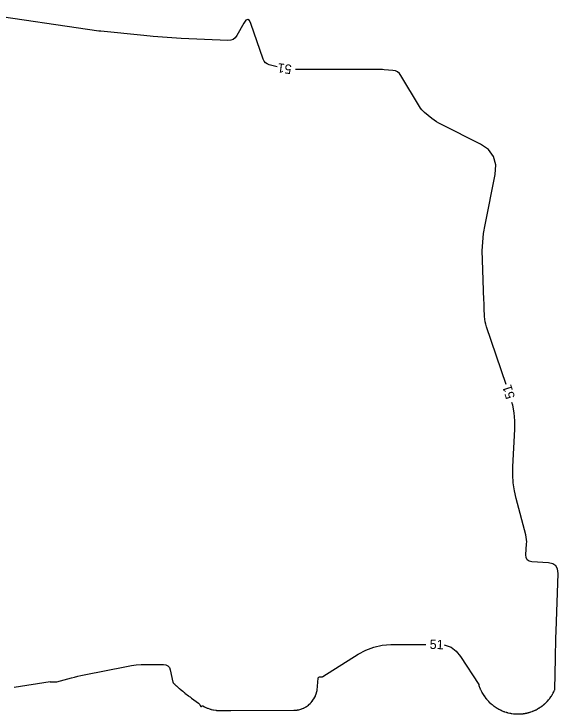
# Model space of a CAD drawing. Extents: x 2384780 to 2405861, y 547869 to 573706.
# Drawn here: x 2396830.2 to 2396946.7, y 552792 to 552941.8 of the extents above; entities that cross this region are included whole.
import ezdxf

# ---------------------------------------------------------------- set-up
doc = ezdxf.new("R2010")
doc.units = 0
doc.layers.add('Old_Level_60', color=7, linetype='Continuous')

msp = doc.modelspace()

# ---------------------------------------------------------------- linework, layer by layer
at = {"layer": 'Old_Level_60'}
for points in [[(2396886.5635, 552930.5155), (2396884.888, 552930.96825), (2396884.44225, 552931.14275), (2396884.077, 552931.403), (2396883.79175, 552931.7495), (2396883.587, 552932.18225), (2396880.96575, 552939.75525), (2396880.64175, 552940.425), (2396880.28025, 552940.6705), (2396879.88125, 552940.49225), (2396879.44475, 552939.88975), (2396877.9575, 552937.22925), (2396877.597, 552936.734), (2396877.153, 552936.389), (2396876.62575, 552936.19425), (2396876.015, 552936.1495), (2396866.0265, 552936.613), (2396864.02725, 552936.72025), (2396862.03, 552936.85625), (2396860.035, 552937.02125), (2396858.042, 552937.21475), (2396848.831, 552938.1765), (2396848.789, 552938.18), (2396848.74675, 552938.182), (2396848.70475, 552938.182), (2396848.6625, 552938.1805), (2396848.525, 552938.1725), (2396848.4955, 552938.1715), (2396848.466, 552938.172), (2396848.4365, 552938.174), (2396848.40725, 552938.1775), (2396823.1035, 552941.82375)], [(2396935.603, 552862.49625), (2396931.41, 552874.87375), (2396931.24925, 552875.41), (2396931.128, 552875.95375), (2396931.046, 552876.505), (2396931.00375, 552877.06325), (2396930.92975, 552878.89925), (2396930.91375, 552879.29275), (2396930.898, 552879.68625), (2396930.882, 552880.07975), (2396930.86625, 552880.47325), (2396930.51275, 552889.2415), (2396930.4925, 552891.116), (2396930.584, 552892.98175), (2396930.78675, 552894.83875), (2396931.101, 552896.687), (2396933.2685, 552907.487), (2396933.4055, 552909.559), (2396932.9245, 552911.32975), (2396931.82575, 552912.799), (2396930.10875, 552913.967), (2396921.75525, 552918.16225), (2396921.214, 552918.4525), (2396920.69075, 552918.77025), (2396920.1855, 552919.116), (2396919.69825, 552919.4895), (2396918.1355, 552920.75525), (2396917.815, 552921.03875), (2396917.52275, 552921.347), (2396917.25925, 552921.67975), (2396917.024, 552922.0375), (2396913.066, 552928.66525), (2396912.74225, 552929.0955), (2396912.35, 552929.41625), (2396911.8895, 552929.62725), (2396911.36075, 552929.729), (2396909.52175, 552929.88175), (2396909.1275, 552929.9105), (2396908.73275, 552929.93125), (2396908.33775, 552929.944), (2396907.9425, 552929.9485), (2396890.5095, 552929.977)], [(2396942.56675, 552793.225), (2396942.6, 552793.244), (2396942.633, 552793.26375), (2396942.6655, 552793.284), (2396942.69775, 552793.305), (2396942.90675, 552793.44275), (2396942.95125, 552793.4725), (2396942.99575, 552793.5025), (2396943.04, 552793.533), (2396943.08375, 552793.56375), (2396943.23125, 552793.668), (2396943.2625, 552793.69075), (2396943.29375, 552793.71375), (2396943.3245, 552793.737), (2396943.355, 552793.76075), (2396943.5505, 552793.916), (2396943.59225, 552793.94925), (2396943.6335, 552793.98325), (2396943.67425, 552794.01775), (2396943.71475, 552794.05275), (2396943.85075, 552794.1715), (2396943.87975, 552794.19725), (2396943.90825, 552794.223), (2396943.93675, 552794.24925), (2396943.965, 552794.27575), (2396944.147, 552794.4475), (2396944.1855, 552794.4845), (2396944.2235, 552794.5225), (2396944.261, 552794.56075), (2396944.29775, 552794.59975), (2396944.4195, 552794.731), (2396944.4455, 552794.75925), (2396944.47125, 552794.7875), (2396944.497, 552794.816), (2396944.5225, 552794.8445), (2396944.69075, 552795.03325), (2396944.72625, 552795.074), (2396944.76075, 552795.11525), (2396944.79425, 552795.15725), (2396944.82725, 552795.2), (2396944.93275, 552795.3405), (2396944.9555, 552795.37075), (2396944.978, 552795.401), (2396945.00075, 552795.43125), (2396945.02325, 552795.4615), (2396945.17575, 552795.667), (2396945.208, 552795.7115), (2396945.23925, 552795.7565), (2396945.26975, 552795.80225), (2396945.299, 552795.8485), (2396945.4245, 552796.052), (2396945.4515, 552796.0955), (2396945.47825, 552796.13925), (2396945.50475, 552796.183), (2396945.53125, 552796.227), (2396945.62025, 552796.375), (2396945.639, 552796.40675), (2396945.65725, 552796.439), (2396945.67475, 552796.4715), (2396945.6915, 552796.5045), (2396945.8185, 552796.75775), (2396945.84125, 552796.8035), (2396945.86375, 552796.8495), (2396945.88575, 552796.8955), (2396945.90775, 552796.94175), (2396945.97825, 552797.09325), (2396945.99175, 552797.126), (2396946.0015, 552797.15975), (2396946.0075, 552797.19425), (2396946.01, 552797.2295), (2396946.1505, 552803.9505), (2396946.18275, 552805.3905), (2396946.21925, 552806.8305), (2396946.26, 552808.2705), (2396946.30525, 552809.71025), (2396946.71275, 552822.107), (2396946.61125, 552823.04225), (2396946.2365, 552823.73025), (2396945.589, 552824.171), (2396944.6685, 552824.3645), (2396941.144, 552824.598), (2396940.53425, 552824.72675), (2396940.11325, 552825.01975), (2396939.88075, 552825.477), (2396939.837, 552826.09875), (2396940.002, 552828.39775), (2396940.017, 552828.8885), (2396939.9915, 552829.37525), (2396939.9255, 552829.8585), (2396939.81875, 552830.33775), (2396937.748, 552838.1195), (2396937.371, 552839.794), (2396937.12725, 552841.4825), (2396937.01725, 552843.18475), (2396937.04025, 552844.90125), (2396937.46275, 552853.00075), (2396937.47225, 552854.72525), (2396937.31975, 552856.42725), (2396937.00525, 552858.107), (2396936.837, 552858.69225)], [(2396892.34575, 552793.33275), (2396892.7735, 552793.56575), (2396892.785, 552793.5725), (2396892.79625, 552793.5795), (2396892.8075, 552793.587), (2396892.81825, 552793.59525), (2396892.85275, 552793.62225), (2396892.86025, 552793.628), (2396892.86775, 552793.6335), (2396892.87525, 552793.63925), (2396892.88275, 552793.64475), (2396893.2835, 552793.92875), (2396893.294, 552793.93625), (2396893.30375, 552793.9445), (2396893.31325, 552793.95325), (2396893.32225, 552793.9625), (2396893.35125, 552793.99325), (2396893.3575, 552793.99975), (2396893.364, 552794.00625), (2396893.3705, 552794.0125), (2396893.37725, 552794.01875), (2396893.64725, 552794.26375), (2396893.70425, 552794.317), (2396893.75975, 552794.372), (2396893.8135, 552794.42875), (2396893.86575, 552794.48675), (2396894.107, 552794.7645), (2396894.1145, 552794.7735), (2396894.122, 552794.7825), (2396894.129, 552794.79175), (2396894.13575, 552794.80125), (2396894.15725, 552794.83275), (2396894.162, 552794.8395), (2396894.1665, 552794.84625), (2396894.171, 552794.853), (2396894.17575, 552794.85975), (2396894.464, 552795.2855), (2396894.47, 552795.29475), (2396894.4755, 552795.304), (2396894.48075, 552795.3135), (2396894.48575, 552795.32325), (2396894.50125, 552795.35525), (2396894.5045, 552795.36225), (2396894.508, 552795.369), (2396894.5115, 552795.37575), (2396894.515, 552795.3825), (2396894.755, 552795.84725), (2396894.7595, 552795.85625), (2396894.7635, 552795.8655), (2396894.767, 552795.87475), (2396894.77, 552795.88425), (2396894.77975, 552795.9155), (2396894.78175, 552795.922), (2396894.784, 552795.92875), (2396894.78625, 552795.93525), (2396894.7885, 552795.942), (2396894.92275, 552796.30275), (2396894.95025, 552796.3805), (2396894.97525, 552796.459), (2396894.998, 552796.538), (2396895.0185, 552796.618), (2396895.11075, 552797.0035), (2396895.1125, 552797.01125), (2396895.114, 552797.019), (2396895.1155, 552797.027), (2396895.11675, 552797.03475), (2396895.1205, 552797.0605), (2396895.12125, 552797.066), (2396895.122, 552797.07175), (2396895.1225, 552797.07725), (2396895.12325, 552797.08275), (2396895.36825, 552799.685), (2396895.394, 552799.7935), (2396895.448, 552799.8715), (2396895.53, 552799.91875), (2396895.64025, 552799.9355), (2396896.04675, 552799.9405), (2396896.132, 552799.94725), (2396896.21425, 552799.96525), (2396896.29275, 552799.99475), (2396896.368, 552800.0355), (2396903.88975, 552804.79375), (2396905.5385, 552805.68725), (2396907.261, 552806.3285), (2396909.0575, 552806.71775), (2396910.92775, 552806.85475), (2396918.37975, 552806.8975)], [(2396922.37275, 552806.77825), (2396922.558, 552806.7585), (2396923.83575, 552806.27725), (2396924.93625, 552805.4695), (2396925.85975, 552804.335), (2396929.73375, 552798.31325), (2396929.74375, 552798.2955), (2396929.751, 552798.277), (2396929.75575, 552798.2575), (2396929.758, 552798.23725), (2396929.76225, 552798.14325), (2396929.76225, 552798.142), (2396929.7625, 552798.141), (2396929.76275, 552798.14), (2396929.763, 552798.13875), (2396929.76425, 552798.1355), (2396929.76475, 552798.13475), (2396929.765, 552798.134), (2396929.76525, 552798.13325), (2396929.7655, 552798.1325), (2396929.984, 552797.55825), (2396930.02725, 552797.4485), (2396930.07325, 552797.34), (2396930.1215, 552797.23275), (2396930.1725, 552797.12625), (2396930.41175, 552796.64225), (2396930.414, 552796.6375), (2396930.41625, 552796.63275), (2396930.4185, 552796.628), (2396930.4205, 552796.62325), (2396930.42775, 552796.608), (2396930.42925, 552796.60475), (2396930.431, 552796.6015), (2396930.43275, 552796.59825), (2396930.4345, 552796.59525), (2396930.80525, 552795.997), (2396930.813, 552795.9845), (2396930.8205, 552795.97175), (2396930.828, 552795.959), (2396930.83525, 552795.94625), (2396930.85875, 552795.90425), (2396930.864, 552795.8955), (2396930.8695, 552795.88675), (2396930.87525, 552795.87825), (2396930.8815, 552795.86975), (2396931.27475, 552795.35025), (2396931.28625, 552795.335), (2396931.29775, 552795.3195), (2396931.309, 552795.304), (2396931.32, 552795.2885), (2396931.35625, 552795.2375), (2396931.36425, 552795.22675), (2396931.3725, 552795.21625), (2396931.381, 552795.20575), (2396931.38975, 552795.19575), (2396931.80025, 552794.74625), (2396931.816, 552794.729), (2396931.8315, 552794.71175), (2396931.84725, 552794.69425), (2396931.86275, 552794.677), (2396931.91325, 552794.61975), (2396931.92425, 552794.60775), (2396931.9355, 552794.596), (2396931.94725, 552794.5845), (2396931.959, 552794.57325), (2396932.37875, 552794.191), (2396932.39875, 552794.1725), (2396932.419, 552794.15425), (2396932.43925, 552794.13575), (2396932.45925, 552794.11725), (2396932.52525, 552794.05725), (2396932.5395, 552794.0445), (2396932.554, 552794.032), (2396932.56875, 552794.02), (2396932.584, 552794.00825), (2396933.00525, 552793.68875), (2396933.03, 552793.67), (2396933.05475, 552793.6515), (2396933.07975, 552793.63275), (2396933.10475, 552793.6145), (2396933.18625, 552793.55425), (2396933.204, 552793.5415), (2396933.22175, 552793.52925), (2396933.23975, 552793.51725), (2396933.25825, 552793.5055), (2396933.676, 552793.2445), (2396933.70525, 552793.2265), (2396933.73475, 552793.2085), (2396933.76425, 552793.19075), (2396933.794, 552793.17325), (2396933.8915, 552793.11625), (2396933.91225, 552793.10425), (2396933.9335, 552793.0925), (2396933.95475, 552793.08125), (2396933.97625, 552793.07), (2396934.385, 552792.86325), (2396934.41875, 552792.8465), (2396934.45275, 552792.83), (2396934.487, 552792.814), (2396934.52125, 552792.79825), (2396934.6335, 552792.7475)], [(2396830.28925, 552797.71625), (2396837.94375, 552798.96925), (2396837.94775, 552798.9695), (2396837.9515, 552798.9685), (2396837.9545, 552798.96675), (2396837.95725, 552798.96375), (2396837.9655, 552798.95275), (2396837.96725, 552798.95025), (2396837.96875, 552798.94775), (2396837.97025, 552798.94525), (2396837.97175, 552798.9425), (2396837.9795, 552798.927), (2396837.9805, 552798.9245), (2396837.98175, 552798.92225), (2396837.98275, 552798.91975), (2396837.98375, 552798.91725), (2396837.987, 552798.90925), (2396837.98775, 552798.90775), (2396837.98875, 552798.9065), (2396837.99025, 552798.906), (2396837.992, 552798.9055), (2396839.163, 552798.8615), (2396839.18925, 552798.8605), (2396839.21575, 552798.85975), (2396839.242, 552798.85925), (2396839.2685, 552798.85875), (2396839.3545, 552798.85775), (2396839.373, 552798.85825), (2396839.391, 552798.86), (2396839.40925, 552798.863), (2396839.427, 552798.86725), (2396842.53825, 552799.731), (2396843.20625, 552799.90975), (2396843.8775, 552800.0765), (2396844.5515, 552800.231), (2396845.22825, 552800.373), (2396854.33025, 552802.19725), (2396855.36625, 552802.3785), (2396856.40725, 552802.50775), (2396857.45325, 552802.5855), (2396858.50475, 552802.61175), (2396862.22225, 552802.612), (2396862.76375, 552802.539), (2396863.1875, 552802.31925), (2396863.4935, 552801.953), (2396863.682, 552801.44025), (2396864.26475, 552798.8085), (2396864.27925, 552798.75875), (2396864.30025, 552798.7125), (2396864.32775, 552798.66975), (2396864.36125, 552798.6305), (2396864.482, 552798.5075), (2396864.508, 552798.48125), (2396864.534, 552798.45525), (2396864.5605, 552798.4295), (2396864.58725, 552798.404), (2396864.88475, 552798.1235), (2396864.94875, 552798.06375), (2396865.0135, 552798.0045), (2396865.0785, 552797.946), (2396865.14425, 552797.88825), (2396865.514, 552797.56575), (2396865.5935, 552797.497), (2396865.67375, 552797.429), (2396865.75425, 552797.36175), (2396865.83575, 552797.295), (2396866.37475, 552796.8575), (2396866.4905, 552796.764), (2396866.607, 552796.6715), (2396866.724, 552796.58), (2396866.842, 552796.489), (2396867.607, 552795.90375), (2396867.77125, 552795.779), (2396867.9365, 552795.655), (2396868.1025, 552795.5325), (2396868.2695, 552795.411), (2396869.74975, 552794.33975), (2396869.8325, 552794.272), (2396869.90525, 552794.196), (2396869.968, 552794.1115), (2396870.02075, 552794.0185), (2396870.19175, 552793.67), (2396870.22075, 552793.62775), (2396870.256, 552793.6055), (2396870.29775, 552793.604), (2396870.3455, 552793.623), (2396870.51225, 552793.718), (2396870.548, 552793.7335), (2396870.584, 552793.739), (2396870.62, 552793.73475), (2396870.65625, 552793.72025), (2396871.011, 552793.53175), (2396871.01475, 552793.52975), (2396871.0185, 552793.5275), (2396871.022, 552793.52525), (2396871.0255, 552793.523), (2396871.037, 552793.515), (2396871.0395, 552793.5135), (2396871.042, 552793.512), (2396871.0445, 552793.51075), (2396871.04725, 552793.5095)], [(2396871.04725, 552793.5095), (2396871.6225, 552793.26625), (2396871.63075, 552793.2625), (2396871.639, 552793.25875), (2396871.64725, 552793.25475), (2396871.65525, 552793.2505), (2396871.6815, 552793.2365), (2396871.68725, 552793.23375), (2396871.693, 552793.231), (2396871.699, 552793.22875), (2396871.705, 552793.22675), (2396872.1195, 552793.09325), (2396872.20275, 552793.0675), (2396872.2865, 552793.04375), (2396872.37075, 552793.022), (2396872.4555, 552793.00225), (2396872.8215, 552792.92175), (2396872.837, 552792.918), (2396872.85225, 552792.9135), (2396872.8675, 552792.9085), (2396872.88225, 552792.903), (2396872.93075, 552792.884), (2396872.94125, 552792.88), (2396872.952, 552792.877), (2396872.96275, 552792.8745), (2396872.97375, 552792.87275), (2396873.4765, 552792.808), (2396873.4945, 552792.8055), (2396873.51275, 552792.80225), (2396873.5305, 552792.7985), (2396873.5485, 552792.794), (2396873.6065, 552792.7785), (2396873.619, 552792.7755), (2396873.6315, 552792.77275), (2396873.64425, 552792.77025), (2396873.657, 552792.76825), (2396873.72475, 552792.7585), (2396873.7395, 552792.7565), (2396873.754, 552792.755), (2396873.76875, 552792.754), (2396873.78325, 552792.7535), (2396873.84925, 552792.7515), (2396873.86325, 552792.75125), (2396873.8775, 552792.7515), (2396873.8915, 552792.75225), (2396873.90575, 552792.75325), (2396873.97125, 552792.75925), (2396873.9855, 552792.76075), (2396873.9995, 552792.7625), (2396874.01325, 552792.765), (2396874.02725, 552792.76775), (2396874.09, 552792.781), (2396874.1035, 552792.7835), (2396874.117, 552792.78525), (2396874.13075, 552792.78625), (2396874.1445, 552792.78625), (2396875.50275, 552792.76625), (2396875.79375, 552792.76275), (2396876.08475, 552792.76075), (2396876.37575, 552792.7605), (2396876.667, 552792.76175), (2396890.1585, 552792.85925), (2396890.239, 552792.8595), (2396890.3195, 552792.85975), (2396890.4, 552792.8595), (2396890.4805, 552792.859), (2396890.8285, 552792.856), (2396890.8425, 552792.85625), (2396890.85625, 552792.85725), (2396890.87, 552792.859), (2396890.88375, 552792.8615), (2396890.9285, 552792.87075), (2396890.938, 552792.87275), (2396890.94775, 552792.87475), (2396890.95725, 552792.8765), (2396890.967, 552792.87825), (2396891.1, 552792.90225), (2396891.12825, 552792.9075), (2396891.15675, 552792.9135), (2396891.18475, 552792.92), (2396891.213, 552792.92725), (2396891.641, 552793.04125), (2396891.6545, 552793.04525), (2396891.668, 552793.04925), (2396891.68125, 552793.05375), (2396891.6945, 552793.0585), (2396891.7375, 552793.0745), (2396891.7465, 552793.078), (2396891.75575, 552793.0815), (2396891.765, 552793.085), (2396891.774, 552793.08875), (2396892.223, 552793.26825), (2396892.23575, 552793.27375), (2396892.24825, 552793.2795), (2396892.2605, 552793.2855), (2396892.27275, 552793.292), (2396892.312, 552793.314), (2396892.3205, 552793.31875), (2396892.329, 552793.3235), (2396892.33725, 552793.32825), (2396892.34575, 552793.33275)], [(2396934.6335, 552792.7475), (2396934.6575, 552792.73675), (2396934.68175, 552792.72625), (2396934.706, 552792.716), (2396934.7305, 552792.706), (2396935.06075, 552792.574), (2396935.132, 552792.5465), (2396935.2035, 552792.52075), (2396935.27575, 552792.4965), (2396935.3485, 552792.474), (2396935.63, 552792.3905), (2396935.6705, 552792.37825), (2396935.71075, 552792.36575), (2396935.751, 552792.353), (2396935.79125, 552792.33975), (2396935.9225, 552792.29625), (2396935.95075, 552792.2875), (2396935.979, 552792.27925), (2396936.00775, 552792.272), (2396936.03675, 552792.26575), (2396936.39475, 552792.19225), (2396936.4385, 552792.18325), (2396936.48225, 552792.174), (2396936.526, 552792.16475), (2396936.5695, 552792.15525), (2396936.71225, 552792.124), (2396936.743, 552792.11775), (2396936.77375, 552792.11225), (2396936.8045, 552792.1075), (2396936.8355, 552792.10375), (2396937.1765, 552792.06475), (2396937.223, 552792.0595), (2396937.2695, 552792.05425), (2396937.316, 552792.049), (2396937.36275, 552792.04375), (2396937.51475, 552792.02675), (2396937.5475, 552792.0235), (2396937.58025, 552792.02075), (2396937.613, 552792.01875), (2396937.64575, 552792.01775), (2396937.96825, 552792.00925), (2396938.017, 552792.008), (2396938.06575, 552792.007), (2396938.1145, 552792.0065), (2396938.16325, 552792.006), (2396938.32275, 552792.005), (2396938.35675, 552792.00525), (2396938.391, 552792.00575), (2396938.425, 552792.007), (2396938.459, 552792.00875), (2396938.76325, 552792.0275), (2396938.81375, 552792.031), (2396938.864, 552792.03475), (2396938.91425, 552792.039), (2396938.9645, 552792.0435), (2396939.1285, 552792.0595), (2396939.1635, 552792.06325), (2396939.1985, 552792.06725), (2396939.2335, 552792.07175), (2396939.2685, 552792.07675), (2396939.55475, 552792.1195), (2396939.606, 552792.1275), (2396939.657, 552792.13625), (2396939.708, 552792.1455), (2396939.75875, 552792.1555), (2396939.92475, 552792.18925), (2396939.96025, 552792.19675), (2396939.99575, 552792.2045), (2396940.031, 552792.2125), (2396940.0665, 552792.22075), (2396940.335, 552792.2855), (2396940.38625, 552792.29825), (2396940.4375, 552792.312), (2396940.48825, 552792.3265), (2396940.539, 552792.342), (2396940.704, 552792.394), (2396940.73925, 552792.40525), (2396940.77475, 552792.41675), (2396940.80975, 552792.42825), (2396940.845, 552792.44), (2396941.09275, 552792.5225), (2396941.14575, 552792.541), (2396941.198, 552792.56025), (2396941.25, 552792.581), (2396941.3015, 552792.60275), (2396941.51225, 552792.69425), (2396941.5575, 552792.71375), (2396941.6025, 552792.7335), (2396941.64775, 552792.753), (2396941.693, 552792.7725), (2396941.86125, 552792.84525), (2396941.897, 552792.86125), (2396941.9325, 552792.878), (2396941.9675, 552792.8955), (2396942.00225, 552792.914), (2396942.2225, 552793.03325), (2396942.26975, 552793.059), (2396942.31675, 552793.08475), (2396942.36375, 552793.11075), (2396942.4105, 552793.137), (2396942.56675, 552793.225)]]:
    msp.add_lwpolyline(points, dxfattribs=at)

# ---------------------------------------------------------------- texts
for rotation, p in [(172.230175, (2396889.7725, 552930.918)), (107.9704833, (2396937.54575, 552859.83225)), (358.2898861, (2396919.21675, 552805.943))]:
    msp.add_text('51', height=2, rotation=rotation, dxfattribs=at).set_placement(p)

doc.saveas('drawing.dxf')
